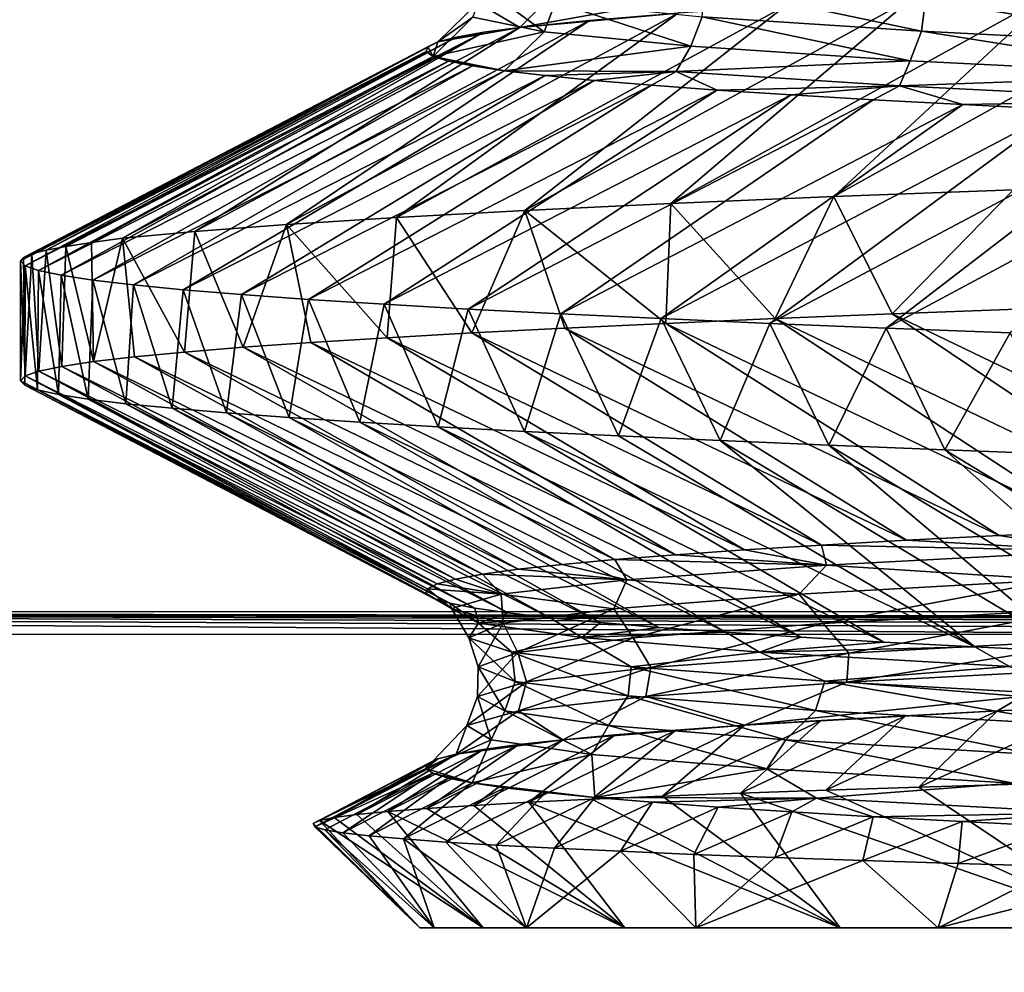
# Model space of a CAD drawing. Header units: metres. Extents: x -205 to 205, y -104 to 104.
# Tile 428 of 656: x -144.2 to -141.71, y 30.94 to 33.35. Entities that reach past the tile are written whole.
import ezdxf

# ---------------------------------------------------------------- set-up
doc = ezdxf.new("R2010")
doc.units = ezdxf.units.M
doc.layers.add('solid_01_2-CONSUMER_EHM_BOX_SW0001', color=7, linetype='CONTINUOUS')

msp = doc.modelspace()

# ---------------------------------------------------------------- linework, layer by layer
at = {"layer": 'solid_01_2-CONSUMER_EHM_BOX_SW0001'}
for points in [[(-200.010849, -74.958488), (-200.010773, 75.041512), (-0.010778, 75.04142)], [(-0.010849, -74.95858), (-200.010849, -74.958488), (-0.010778, 75.04142)], [(-112.002922, 40.641869, 63.099998), (-150.011154, -40.548634, 63.099998), (-150.011002, -39.448967, 63.099998)], [(-112.002922, 40.641869, 63.099998), (-112.003082, 39.542202, 63.099998), (-150.011154, -40.548634, 63.099998)], [(-112.002922, 40.641869, 63.099998), (-150.011002, -39.448967, 63.099998), (-149.999695, 39.547642, 63.099998)], [(-149.501312, 40.049267, 6), (-149.502487, 31.849266, 6), (-112.502487, 31.843967, 6)], [(-112.501312, 40.043968, 6), (-149.501312, 40.049267, 6), (-112.502487, 31.843967, 6)], [(-150.011154, -40.548634, 63.099998), (-112.003082, 39.542202, 63.099998), (-112.014389, -39.454407, 63.099998)], [(-173.512405, -37.4473, 108.5), (-88.501671, 37.540531, 108.5), (-173.501678, 37.5527, 108.5)], [(-173.512405, -37.4473, 108.5), (-88.512413, -37.459469, 108.5), (-88.501671, 37.540531, 108.5)], [(-142.876709, 33.315552, 22.316175), (-143.05722, 33.352146, 23.833477), (-143.028564, 33.426914, 23.832808)], [(-143.045135, 33.388714, 25.361389), (-142.938614, 33.326069, 26.895302), (-142.839706, 33.425182, 26.875443)], [(-142.876709, 33.315552, 22.316175), (-143.028564, 33.426914, 23.832808), (-142.847992, 33.390293, 22.318026)], [(-142.839706, 33.425182, 26.875443), (-142.938614, 33.326069, 26.895302), (-142.479996, 33.408703, 28.373112)], [(-142.556671, 32.880901, 30.882614), (-141.584091, 33.418274, 30.519156), (-141.948135, 33.399822, 29.829931)], [(-142.556671, 32.880901, 30.882614), (-142.143799, 32.898384, 31.578705), (-141.584091, 33.418274, 30.519156)], [(-141.922226, 33.316971, 19.417341), (-142.477127, 33.353645, 20.838364), (-142.469788, 33.432632, 20.825172)], [(-141.922226, 33.316971, 19.417341), (-142.469788, 33.432632, 20.825172), (-141.911728, 33.39587, 19.401829)], [(-142.143799, 32.898384, 31.578705), (-141.176147, 33.436729, 31.18503), (-141.584091, 33.418274, 30.519156)], [(-142.143799, 32.898384, 31.578705), (-141.689041, 32.915882, 32.248188), (-141.176147, 33.436729, 31.18503)], [(-142.538223, 33.362946, 28.39283), (-142.479996, 33.408703, 28.373112), (-142.938614, 33.326069, 26.895302)], [(-142.926117, 32.863373, 30.162498), (-141.948135, 33.399822, 29.829931), (-142.266571, 33.381386, 29.120468)], [(-142.926117, 32.863373, 30.162498), (-142.556671, 32.880901, 30.882614), (-141.948135, 33.399822, 29.829931)], [(-141.192413, 33.280273, 18.077822), (-141.922226, 33.316971, 19.417341), (-141.911728, 33.39587, 19.401829)], [(-141.192413, 33.280273, 18.077822), (-141.911728, 33.39587, 19.401829), (-141.178055, 33.359081, 18.060638)], [(-143.250748, 32.845791, 29.421061), (-142.266571, 33.381386, 29.120468), (-142.538223, 33.362946, 28.39283)], [(-143.250748, 32.845791, 29.421061), (-142.926117, 32.863373, 30.162498), (-142.266571, 33.381386, 29.120468)], [(-143.146027, 33.28994, 25.367327), (-142.938614, 33.326069, 26.895302), (-143.045135, 33.388714, 25.361389)], [(-143.146027, 33.28994, 25.367327), (-143.045135, 33.388714, 25.361389), (-143.05722, 33.352146, 23.833477)], [(-142.505707, 33.278931, 20.833975), (-142.876709, 33.315552, 22.316175), (-142.847992, 33.390293, 22.318026)], [(-142.505707, 33.278931, 20.833975), (-142.847992, 33.390293, 22.318026), (-142.477127, 33.353645, 20.838364)], [(-143.760818, 32.810555, 27.885473), (-142.762329, 33.344509, 27.650049), (-142.938614, 33.326069, 26.895302)], [(-143.760818, 32.810555, 27.885473), (-143.529327, 32.828186, 28.6611), (-142.762329, 33.344509, 27.650049)], [(-143.529327, 32.828186, 28.6611), (-142.538223, 33.362946, 28.39283), (-142.762329, 33.344509, 27.650049)], [(-143.529327, 32.828186, 28.6611), (-143.250748, 32.845791, 29.421061), (-142.538223, 33.362946, 28.39283)], [(-143.158112, 33.253403, 23.827833), (-143.05722, 33.352146, 23.833477), (-142.876709, 33.315552, 22.316175)], [(-143.158112, 33.253403, 23.827833), (-143.146027, 33.28994, 25.367327), (-143.05722, 33.352146, 23.833477)], [(-142.762329, 33.344509, 27.650049), (-142.538223, 33.362946, 28.39283), (-142.938614, 33.326069, 26.895302)], [(-141.950516, 33.242287, 19.410397), (-142.505707, 33.278931, 20.833975), (-142.477127, 33.353645, 20.838364)], [(-141.950516, 33.242287, 19.410397), (-142.477127, 33.353645, 20.838364), (-141.922226, 33.316971, 19.417341)], [(-143.944351, 32.7929, 27.097095), (-143.760818, 32.810555, 27.885473), (-142.938614, 33.326069, 26.895302)], [(-143.029388, 33.314316, 26.388773), (-143.944351, 32.7929, 27.097095), (-142.938614, 33.326069, 26.895302)], [(-143.146027, 33.28994, 25.367327), (-143.029388, 33.314316, 26.388773), (-142.938614, 33.326069, 26.895302)], [(-143.098557, 33.302128, 25.879145), (-144.137604, 32.762993, 25.805918), (-144.087387, 32.772655, 26.238361)], [(-143.098557, 33.302128, 25.879145), (-143.146027, 33.28994, 25.367327), (-144.137604, 32.762993, 25.805918)], [(-143.029388, 33.314316, 26.388773), (-144.087387, 32.772655, 26.238361), (-144.022949, 32.782623, 26.668909)], [(-143.029388, 33.314316, 26.388773), (-143.098557, 33.302128, 25.879145), (-144.087387, 32.772655, 26.238361)], [(-143.029388, 33.314316, 26.388773), (-144.022949, 32.782623, 26.668909), (-143.944351, 32.7929, 27.097095)], [(-142.977051, 33.216938, 22.303152), (-143.158112, 33.253403, 23.827833), (-142.876709, 33.315552, 22.316175)], [(-143.146027, 33.28994, 25.367327), (-143.098557, 33.302128, 25.879145), (-143.029388, 33.314316, 26.388773)], [(-142.977051, 33.216938, 22.303152), (-142.876709, 33.315552, 22.316175), (-142.505707, 33.278931, 20.833975)], [(-141.220184, 33.205612, 18.068312), (-141.950516, 33.242287, 19.410397), (-141.922226, 33.316971, 19.417341)], [(-141.220184, 33.205612, 18.068312), (-141.922226, 33.316971, 19.417341), (-141.192413, 33.280273, 18.077822)], [(-143.171722, 33.277756, 24.854225), (-144.202362, 32.735794, 24.501928), (-144.195114, 32.744564, 24.937229)], [(-143.171722, 33.277756, 24.854225), (-143.17572, 33.265579, 24.340755), (-144.202362, 32.735794, 24.501928)], [(-143.171722, 33.277756, 24.854225), (-144.195114, 32.744564, 24.937229), (-144.173523, 32.753632, 25.372051)], [(-143.146027, 33.28994, 25.367327), (-144.173523, 32.753632, 25.372051), (-144.137604, 32.762993, 25.805918)], [(-143.146027, 33.28994, 25.367327), (-143.171722, 33.277756, 24.854225), (-144.173523, 32.753632, 25.372051)], [(-143.158112, 33.253403, 23.827833), (-143.17572, 33.265579, 24.340755), (-143.171722, 33.277756, 24.854225)], [(-143.158112, 33.253403, 23.827833), (-143.171722, 33.277756, 24.854225), (-143.146027, 33.28994, 25.367327)], [(-142.542801, 33.215221, 20.785711), (-142.977051, 33.216938, 22.303152), (-142.505707, 33.278931, 20.833975)], [(-142.542801, 33.215221, 20.785711), (-142.505707, 33.278931, 20.833975), (-141.950516, 33.242287, 19.410397)], [(-143.17572, 33.265579, 24.340755), (-144.190933, 32.723694, 23.950882), (-144.202362, 32.735794, 24.501928)], [(-143.17572, 33.265579, 24.340755), (-143.158112, 33.253403, 23.827833), (-144.190933, 32.723694, 23.950882)], [(-143.158112, 33.253403, 23.827833), (-144.156525, 32.711575, 23.400801), (-144.190933, 32.723694, 23.950882)], [(-143.158112, 33.253403, 23.827833), (-143.119049, 33.241238, 23.316687), (-144.156525, 32.711575, 23.400801)], [(-142.977051, 33.216938, 22.303152), (-143.119049, 33.241238, 23.316687), (-143.158112, 33.253403, 23.827833)], [(-141.977539, 33.178368, 19.34997), (-142.542801, 33.215221, 20.785711), (-141.950516, 33.242287, 19.410397)], [(-141.977539, 33.178368, 19.34997), (-141.950516, 33.242287, 19.410397), (-141.220184, 33.205612, 18.068312)], [(-143.119049, 33.241238, 23.316687), (-144.099167, 32.699444, 22.852644), (-144.156525, 32.711575, 23.400801)], [(-143.119049, 33.241238, 23.316687), (-143.05867, 33.229088, 22.808287), (-144.099167, 32.699444, 22.852644)], [(-143.05867, 33.229088, 22.808287), (-144.018997, 32.687298, 22.307365), (-144.099167, 32.699444, 22.852644)], [(-143.05867, 33.229088, 22.808287), (-142.977051, 33.216938, 22.303152), (-144.018997, 32.687298, 22.307365)], [(-142.977051, 33.216938, 22.303152), (-143.05867, 33.229088, 22.808287), (-143.119049, 33.241238, 23.316687)], [(-142.977051, 33.216938, 22.303152), (-143.916122, 32.675133, 21.765915), (-144.018997, 32.687298, 22.307365)], [(-142.977051, 33.216938, 22.303152), (-142.874222, 33.204784, 21.801813), (-143.916122, 32.675133, 21.765915)], [(-142.874222, 33.204784, 21.801813), (-143.790741, 32.662952, 21.22924), (-143.916122, 32.675133, 21.765915)], [(-142.874222, 33.204784, 21.801813), (-142.750153, 33.192616, 21.3048), (-143.790741, 32.662952, 21.22924)], [(-142.750153, 33.192616, 21.3048), (-143.643066, 32.650719, 20.698286), (-143.790741, 32.662952, 21.22924)], [(-142.750153, 33.192616, 21.3048), (-142.604965, 33.18042, 20.81262), (-143.643066, 32.650719, 20.698286)], [(-142.542801, 33.215221, 20.785711), (-142.874222, 33.204784, 21.801813), (-142.977051, 33.216938, 22.303152)], [(-142.542801, 33.215221, 20.785711), (-142.750153, 33.192616, 21.3048), (-142.874222, 33.204784, 21.801813)], [(-142.542801, 33.215221, 20.785711), (-142.604965, 33.18042, 20.81262), (-142.750153, 33.192616, 21.3048)], [(-142.542801, 33.215221, 20.785711), (-142.438766, 33.168198, 20.325857), (-142.604965, 33.18042, 20.81262)], [(-141.977539, 33.178368, 19.34997), (-142.438766, 33.168198, 20.325857), (-142.542801, 33.215221, 20.785711)], [(-141.234695, 33.141487, 17.997639), (-141.977539, 33.178368, 19.34997), (-141.220184, 33.205612, 18.068312)], [(-142.604965, 33.18042, 20.81262), (-143.473373, 32.638447, 20.173973), (-143.643066, 32.650719, 20.698286)], [(-142.604965, 33.18042, 20.81262), (-142.438766, 33.168198, 20.325857), (-143.473373, 32.638447, 20.173973)], [(-142.438766, 33.168198, 20.325857), (-143.281937, 32.626175, 19.657202), (-143.473373, 32.638447, 20.173973)], [(-142.438766, 33.168198, 20.325857), (-142.251877, 33.155949, 19.845638), (-143.281937, 32.626175, 19.657202)], [(-141.977539, 33.178368, 19.34997), (-142.251877, 33.155949, 19.845638), (-142.438766, 33.168198, 20.325857)], [(-141.977539, 33.178368, 19.34997), (-142.044693, 33.143684, 19.373283), (-142.251877, 33.155949, 19.845638)], [(-141.977539, 33.178368, 19.34997), (-141.817719, 33.131416, 18.910093), (-142.044693, 33.143684, 19.373283)], [(-141.234695, 33.141487, 17.997639), (-141.817719, 33.131416, 18.910093), (-141.977539, 33.178368, 19.34997)], [(-142.251877, 33.155949, 19.845638), (-143.069092, 32.613937, 19.148861), (-143.281937, 32.626175, 19.657202)], [(-142.251877, 33.155949, 19.845638), (-142.044693, 33.143684, 19.373283), (-143.069092, 32.613937, 19.148861)], [(-142.044693, 33.143684, 19.373283), (-142.835205, 32.601772, 18.649826), (-143.069092, 32.613937, 19.148861)], [(-142.044693, 33.143684, 19.373283), (-141.817719, 33.131416, 18.910093), (-142.835205, 32.601772, 18.649826)], [(-141.817719, 33.131416, 18.910093), (-142.580673, 32.589722, 18.160959), (-142.835205, 32.601772, 18.649826)], [(-141.817719, 33.131416, 18.910093), (-141.571548, 33.119156, 18.457333), (-142.580673, 32.589722, 18.160959)], [(-141.571548, 33.119156, 18.457333), (-142.305939, 32.577808, 17.683109), (-142.580673, 32.589722, 18.160959)], [(-141.571548, 33.119156, 18.457333), (-141.306793, 33.106915, 18.016216), (-142.305939, 32.577808, 17.683109)], [(-141.234695, 33.141487, 17.997639), (-141.571548, 33.119156, 18.457333), (-141.817719, 33.131416, 18.910093)], [(-141.306793, 33.106915, 18.016216), (-142.011475, 32.565968, 17.217127), (-142.305939, 32.577808, 17.683109)], [(-141.306793, 33.106915, 18.016216), (-141.024216, 33.0947, 17.587643), (-142.011475, 32.565968, 17.217127)], [(-141.024216, 33.0947, 17.587643), (-141.697815, 32.554134, 16.763842), (-142.011475, 32.565968, 17.217127)], [(-142.292236, 32.589638, 31.339539), (-142.143799, 32.898384, 31.578705), (-142.556671, 32.880901, 30.882614)], [(-141.99588, 32.601711, 31.806374), (-142.143799, 32.898384, 31.578705), (-142.292236, 32.589638, 31.339539)], [(-141.99588, 32.601711, 31.806374), (-141.689041, 32.915882, 32.248188), (-142.143799, 32.898384, 31.578705)], [(-141.680237, 32.613785, 32.260391), (-141.689041, 32.915882, 32.248188), (-141.99588, 32.601711, 31.806374)], [(-142.568771, 32.577568, 30.860725), (-142.556671, 32.880901, 30.882614), (-142.926117, 32.863373, 30.162498)], [(-142.292236, 32.589638, 31.339539), (-142.556671, 32.880901, 30.882614), (-142.568771, 32.577568, 30.860725)], [(-143.27475, 32.541374, 29.360992), (-143.250748, 32.845791, 29.421061), (-143.529327, 32.828186, 28.6611)], [(-143.060455, 32.553436, 29.87059), (-143.250748, 32.845791, 29.421061), (-143.27475, 32.541374, 29.360992)], [(-143.060455, 32.553436, 29.87059), (-142.926117, 32.863373, 30.162498), (-143.250748, 32.845791, 29.421061)], [(-142.824997, 32.565498, 30.37079), (-142.926117, 32.863373, 30.162498), (-143.060455, 32.553436, 29.87059)], [(-142.568771, 32.577568, 30.860725), (-142.926117, 32.863373, 30.162498), (-142.824997, 32.565498, 30.37079)], [(-143.638443, 32.51725, 28.317135), (-143.529327, 32.828186, 28.6611), (-143.760818, 32.810555, 27.885473)], [(-143.467529, 32.529316, 28.842875), (-143.529327, 32.828186, 28.6611), (-143.638443, 32.51725, 28.317135)], [(-143.27475, 32.541374, 29.360992), (-143.529327, 32.828186, 28.6611), (-143.467529, 32.529316, 28.842875)], [(-143.787186, 32.505177, 27.784679), (-143.760818, 32.810555, 27.885473), (-143.944351, 32.7929, 27.097095)], [(-143.638443, 32.51725, 28.317135), (-143.760818, 32.810555, 27.885473), (-143.787186, 32.505177, 27.784679)], [(-144.087387, 32.772655, 26.238361), (-144.137604, 32.762993, 25.805918), (-144.098068, 32.468925, 26.156414)], [(-144.087387, 32.772655, 26.238361), (-144.098068, 32.468925, 26.156414), (-144.017212, 32.481014, 26.703363)], [(-144.022949, 32.782623, 26.668909), (-144.087387, 32.772655, 26.238361), (-144.017212, 32.481014, 26.703363)], [(-144.022949, 32.782623, 26.668909), (-144.017212, 32.481014, 26.703363), (-143.944351, 32.7929, 27.097095)], [(-143.913528, 32.493099, 27.246437), (-143.944351, 32.7929, 27.097095), (-144.017212, 32.481014, 26.703363)], [(-143.787186, 32.505177, 27.784679), (-143.944351, 32.7929, 27.097095), (-143.913528, 32.493099, 27.246437)], [(-144.195114, 32.744564, 24.937229), (-144.202362, 32.735794, 24.501928), (-144.19075, 32.444736, 25.054729)], [(-144.173523, 32.753632, 25.372051), (-144.195114, 32.744564, 24.937229), (-144.19075, 32.444736, 25.054729)], [(-144.173523, 32.753632, 25.372051), (-144.19075, 32.444736, 25.054729), (-144.155945, 32.456833, 25.606548)], [(-144.137604, 32.762993, 25.805918), (-144.173523, 32.753632, 25.372051), (-144.155945, 32.456833, 25.606548)], [(-144.137604, 32.762993, 25.805918), (-144.155945, 32.456833, 25.606548), (-144.098068, 32.468925, 26.156414)], [(-144.202362, 32.735794, 24.501928), (-144.202408, 32.432632, 24.501928), (-144.19075, 32.444736, 25.054729)], [(-144.202362, 32.735794, 24.501928), (-144.190933, 32.723694, 23.950882), (-144.202408, 32.432632, 24.501928)], [(-144.190933, 32.723694, 23.950882), (-144.191757, 32.42104, 23.96991), (-144.202408, 32.432632, 24.501928)], [(-144.190933, 32.723694, 23.950882), (-144.159683, 32.409431, 23.438755), (-144.191757, 32.42104, 23.96991)], [(-144.190933, 32.723694, 23.950882), (-144.156525, 32.711575, 23.400801), (-144.159683, 32.409431, 23.438755)], [(-144.156525, 32.711575, 23.400801), (-144.106216, 32.397812, 22.909325), (-144.159683, 32.409431, 23.438755)], [(-144.156525, 32.711575, 23.400801), (-144.099167, 32.699444, 22.852644), (-144.106216, 32.397812, 22.909325)], [(-144.099167, 32.699444, 22.852644), (-144.031464, 32.386181, 22.382479), (-144.106216, 32.397812, 22.909325)], [(-144.099167, 32.699444, 22.852644), (-144.018997, 32.687298, 22.307365), (-144.031464, 32.386181, 22.382479)], [(-144.018997, 32.687298, 22.307365), (-143.935532, 32.374535, 21.859074), (-144.031464, 32.386181, 22.382479)], [(-144.018997, 32.687298, 22.307365), (-143.916122, 32.675133, 21.765915), (-143.935532, 32.374535, 21.859074)], [(-143.916122, 32.675133, 21.765915), (-143.818588, 32.362881, 21.339962), (-143.935532, 32.374535, 21.859074)], [(-143.916122, 32.675133, 21.765915), (-143.790741, 32.662952, 21.22924), (-143.818588, 32.362881, 21.339962)], [(-143.790741, 32.662952, 21.22924), (-143.680817, 32.3512, 20.825985), (-143.818588, 32.362881, 21.339962)], [(-143.790741, 32.662952, 21.22924), (-143.643066, 32.650719, 20.698286), (-143.680817, 32.3512, 20.825985)], [(-143.643066, 32.650719, 20.698286), (-143.52243, 32.339512, 20.317978), (-143.680817, 32.3512, 20.825985)], [(-143.643066, 32.650719, 20.698286), (-143.473373, 32.638447, 20.173973), (-143.52243, 32.339512, 20.317978)], [(-143.473373, 32.638447, 20.173973), (-143.343704, 32.327812, 19.816769), (-143.52243, 32.339512, 20.317978)], [(-143.473373, 32.638447, 20.173973), (-143.281937, 32.626175, 19.657202), (-143.343704, 32.327812, 19.816769)], [(-143.281937, 32.626175, 19.657202), (-143.144928, 32.316113, 19.323168), (-143.343704, 32.327812, 19.816769)], [(-143.281937, 32.626175, 19.657202), (-143.069092, 32.613937, 19.148861), (-143.144928, 32.316113, 19.323168)], [(-143.069092, 32.613937, 19.148861), (-142.926422, 32.304424, 18.83798), (-143.144928, 32.316113, 19.323168)], [(-143.069092, 32.613937, 19.148861), (-142.835205, 32.601772, 18.649826), (-142.926422, 32.304424, 18.83798)], [(-142.835205, 32.601772, 18.649826), (-142.688538, 32.292744, 18.361994), (-142.926422, 32.304424, 18.83798)], [(-142.835205, 32.601772, 18.649826), (-142.580673, 32.589722, 18.160959), (-142.688538, 32.292744, 18.361994)], [(-141.198059, 32.065395, 31.153618), (-141.99588, 32.601711, 31.806374), (-142.292236, 32.589638, 31.339539)], [(-140.906677, 32.077602, 31.579895), (-141.680237, 32.613785, 32.260391), (-141.99588, 32.601711, 31.806374)], [(-141.198059, 32.065395, 31.153618), (-140.906677, 32.077602, 31.579895), (-141.99588, 32.601711, 31.806374)], [(-141.725204, 32.04097, 30.265953), (-142.568771, 32.577568, 30.860725), (-142.824997, 32.565498, 30.37079)], [(-142.580673, 32.589722, 18.160959), (-142.431656, 32.281067, 17.895983), (-142.688538, 32.292744, 18.361994)], [(-142.580673, 32.589722, 18.160959), (-142.305939, 32.577808, 17.683109), (-142.431656, 32.281067, 17.895983)], [(-141.4711, 32.053185, 30.715395), (-142.292236, 32.589638, 31.339539), (-142.568771, 32.577568, 30.860725)], [(-141.725204, 32.04097, 30.265953), (-141.4711, 32.053185, 30.715395), (-142.568771, 32.577568, 30.860725)], [(-142.305939, 32.577808, 17.683109), (-142.156189, 32.269394, 17.440702), (-142.431656, 32.281067, 17.895983)], [(-142.305939, 32.577808, 17.683109), (-142.011475, 32.565968, 17.217127), (-142.156189, 32.269394, 17.440702)], [(-141.4711, 32.053185, 30.715395), (-141.198059, 32.065395, 31.153618), (-142.292236, 32.589638, 31.339539)], [(-142.174957, 32.016529, 29.336636), (-143.060455, 32.553436, 29.87059), (-143.27475, 32.541374, 29.360992)], [(-141.95993, 32.028751, 29.80608), (-142.824997, 32.565498, 30.37079), (-143.060455, 32.553436, 29.87059)], [(-142.174957, 32.016529, 29.336636), (-141.95993, 32.028751, 29.80608), (-143.060455, 32.553436, 29.87059)], [(-141.95993, 32.028751, 29.80608), (-141.725204, 32.04097, 30.265953), (-142.824997, 32.565498, 30.37079)], [(-142.011475, 32.565968, 17.217127), (-141.86261, 32.257721, 16.996893), (-142.156189, 32.269394, 17.440702)], [(-142.011475, 32.565968, 17.217127), (-141.697815, 32.554134, 16.763842), (-141.86261, 32.257721, 16.996893)], [(-141.697815, 32.554134, 16.763842), (-141.551392, 32.246044, 16.565279), (-141.86261, 32.257721, 16.996893)], [(-142.544586, 31.992077, 28.372477), (-143.467529, 32.529316, 28.842875), (-143.638443, 32.51725, 28.317135)], [(-142.369949, 32.004307, 28.858477), (-143.27475, 32.541374, 29.360992), (-143.467529, 32.529316, 28.842875)], [(-142.544586, 31.992077, 28.372477), (-142.369949, 32.004307, 28.858477), (-143.467529, 32.529316, 28.842875)], [(-142.369949, 32.004307, 28.858477), (-142.174957, 32.016529, 29.336636), (-143.27475, 32.541374, 29.360992)], [(-142.831436, 31.967607, 27.380474), (-143.787186, 32.505177, 27.784679), (-143.913528, 32.493099, 27.246437)], [(-142.698517, 31.979845, 27.879519), (-143.638443, 32.51725, 28.317135), (-143.787186, 32.505177, 27.784679)], [(-142.831436, 31.967607, 27.380474), (-142.698517, 31.979845, 27.879519), (-143.787186, 32.505177, 27.784679)], [(-142.698517, 31.979845, 27.879519), (-142.544586, 31.992077, 28.372477), (-143.638443, 32.51725, 28.317135)], [(-143.032913, 31.943127, 26.367655), (-144.017212, 32.481014, 26.703363), (-144.098068, 32.468925, 26.156414)], [(-142.942978, 31.955368, 26.876223), (-143.913528, 32.493099, 27.246437), (-144.017212, 32.481014, 26.703363)], [(-143.032913, 31.943127, 26.367655), (-142.942978, 31.955368, 26.876223), (-144.017212, 32.481014, 26.703363)], [(-142.942978, 31.955368, 26.876223), (-142.831436, 31.967607, 27.380474), (-143.913528, 32.493099, 27.246437)], [(-143.14772, 31.918633, 25.341291), (-144.155945, 32.456833, 25.606548), (-144.19075, 32.444736, 25.054729)], [(-143.101181, 31.930882, 25.855701), (-144.098068, 32.468925, 26.156414), (-144.155945, 32.456833, 25.606548)], [(-143.14772, 31.918633, 25.341291), (-143.101181, 31.930882, 25.855701), (-144.155945, 32.456833, 25.606548)], [(-143.101181, 31.930882, 25.855701), (-143.032913, 31.943127, 26.367655), (-144.098068, 32.468925, 26.156414)], [(-143.17247, 31.906382, 24.825356), (-144.19075, 32.444736, 25.054729), (-144.202408, 32.432632, 24.501928)], [(-143.1754, 31.894127, 24.308826), (-143.17247, 31.906382, 24.825356), (-144.202408, 32.432632, 24.501928)], [(-144.191757, 32.42104, 23.96991), (-143.1754, 31.894127, 24.308826), (-144.202408, 32.432632, 24.501928)], [(-144.191757, 32.42104, 23.96991), (-143.156464, 31.881868, 23.792639), (-143.1754, 31.894127, 24.308826)], [(-144.191757, 32.42104, 23.96991), (-144.159683, 32.409431, 23.438755), (-143.156464, 31.881868, 23.792639)], [(-143.17247, 31.906382, 24.825356), (-143.14772, 31.918633, 25.341291), (-144.19075, 32.444736, 25.054729)], [(-144.159683, 32.409431, 23.438755), (-143.115585, 31.86961, 23.277731), (-143.156464, 31.881868, 23.792639)], [(-144.159683, 32.409431, 23.438755), (-144.106216, 32.397812, 22.909325), (-143.115585, 31.86961, 23.277731)], [(-144.106216, 32.397812, 22.909325), (-143.05278, 31.857349, 22.765028), (-143.115585, 31.86961, 23.277731)], [(-144.106216, 32.397812, 22.909325), (-144.031464, 32.386181, 22.382479), (-143.05278, 31.857349, 22.765028)], [(-144.031464, 32.386181, 22.382479), (-142.968216, 31.845087, 22.25544), (-143.05278, 31.857349, 22.765028)], [(-144.031464, 32.386181, 22.382479), (-143.935532, 32.374535, 21.859074), (-142.968216, 31.845087, 22.25544)], [(-143.935532, 32.374535, 21.859074), (-142.862152, 31.832823, 21.749866), (-142.968216, 31.845087, 22.25544)], [(-143.935532, 32.374535, 21.859074), (-143.818588, 32.362881, 21.339962), (-142.862152, 31.832823, 21.749866)], [(-143.818588, 32.362881, 21.339962), (-142.734802, 31.820557, 21.249214), (-142.862152, 31.832823, 21.749866)], [(-143.818588, 32.362881, 21.339962), (-143.680817, 32.3512, 20.825985), (-142.734802, 31.820557, 21.249214)], [(-143.680817, 32.3512, 20.825985), (-142.586411, 31.808289, 20.754387), (-142.734802, 31.820557, 21.249214)], [(-143.680817, 32.3512, 20.825985), (-143.52243, 32.339512, 20.317978), (-142.586411, 31.808289, 20.754387)], [(-143.52243, 32.339512, 20.317978), (-142.417206, 31.796017, 20.266289), (-142.586411, 31.808289, 20.754387)], [(-143.52243, 32.339512, 20.317978), (-143.343704, 32.327812, 19.816769), (-142.417206, 31.796017, 20.266289)], [(-143.343704, 32.327812, 19.816769), (-142.227417, 31.783743, 19.785824), (-142.417206, 31.796017, 20.266289)], [(-143.343704, 32.327812, 19.816769), (-143.144928, 32.316113, 19.323168), (-142.227417, 31.783743, 19.785824)], [(-143.144928, 32.316113, 19.323168), (-142.017319, 31.771465, 19.313894), (-142.227417, 31.783743, 19.785824)], [(-143.144928, 32.316113, 19.323168), (-142.926422, 32.304424, 18.83798), (-142.017319, 31.771465, 19.313894)], [(-142.926422, 32.304424, 18.83798), (-141.787308, 31.759188, 18.851324), (-142.017319, 31.771465, 19.313894)], [(-142.926422, 32.304424, 18.83798), (-142.688538, 32.292744, 18.361994), (-141.787308, 31.759188, 18.851324)], [(-142.688538, 32.292744, 18.361994), (-142.431656, 32.281067, 17.895983), (-141.787308, 31.759188, 18.851324)], [(-142.431656, 32.281067, 17.895983), (-141.537872, 31.746906, 18.398905), (-141.787308, 31.759188, 18.851324)], [(-142.431656, 32.281067, 17.895983), (-142.156189, 32.269394, 17.440702), (-141.537872, 31.746906, 18.398905)], [(-142.156189, 32.269394, 17.440702), (-141.269516, 31.734621, 17.95742), (-141.537872, 31.746906, 18.398905)], [(-142.156189, 32.269394, 17.440702), (-141.86261, 32.257721, 16.996893), (-141.269516, 31.734621, 17.95742)], [(-141.86261, 32.257721, 16.996893), (-140.982742, 31.722332, 17.527662), (-141.269516, 31.734621, 17.95742)], [(-141.86261, 32.257721, 16.996893), (-141.551392, 32.246044, 16.565279), (-140.982742, 31.722332, 17.527662)], [(-141.478348, 32.002098, 30.57756), (-141.4711, 32.053185, 30.715395), (-141.725204, 32.04097, 30.265953)], [(-141.478348, 32.002098, 30.57756), (-141.95993, 32.028751, 29.80608), (-142.174957, 32.016529, 29.336636)], [(-141.478348, 32.002098, 30.57756), (-141.725204, 32.04097, 30.265953), (-141.95993, 32.028751, 29.80608)], [(-142.16217, 31.965609, 29.204838), (-142.369949, 32.004307, 28.858477), (-142.544586, 31.992077, 28.372477)], [(-142.16217, 31.965609, 29.204838), (-142.174957, 32.016529, 29.336636), (-142.369949, 32.004307, 28.858477)], [(-142.16217, 31.965609, 29.204838), (-141.478348, 32.002098, 30.57756), (-142.174957, 32.016529, 29.336636)], [(-141.581177, 31.929062, 30.302151), (-141.478348, 32.002098, 30.57756), (-142.16217, 31.965609, 29.204838)], [(-142.667496, 31.92909, 27.756855), (-142.698517, 31.979845, 27.879519), (-142.831436, 31.967607, 27.380474)], [(-142.16217, 31.965609, 29.204838), (-142.544586, 31.992077, 28.372477), (-142.698517, 31.979845, 27.879519)], [(-142.667496, 31.92909, 27.756855), (-142.16217, 31.965609, 29.204838), (-142.698517, 31.979845, 27.879519)], [(-142.667496, 31.92909, 27.756855), (-142.942978, 31.955368, 26.876223), (-143.032913, 31.943127, 26.367655)], [(-142.667496, 31.92909, 27.756855), (-142.831436, 31.967607, 27.380474), (-142.942978, 31.955368, 26.876223)], [(-142.231689, 31.89242, 28.912907), (-142.16217, 31.965609, 29.204838), (-142.667496, 31.92909, 27.756855)], [(-142.231689, 31.89242, 28.912907), (-141.581177, 31.929062, 30.302151), (-142.16217, 31.965609, 29.204838)], [(-142.985413, 31.892548, 26.256601), (-143.101181, 31.930882, 25.855701), (-143.14772, 31.918633, 25.341291)], [(-142.985413, 31.892548, 26.256601), (-143.032913, 31.943127, 26.367655), (-143.101181, 31.930882, 25.855701)], [(-142.985413, 31.892548, 26.256601), (-142.667496, 31.92909, 27.756855), (-143.032913, 31.943127, 26.367655)], [(-142.701111, 31.855751, 27.452528), (-142.667496, 31.92909, 27.756855), (-142.985413, 31.892548, 26.256601)], [(-142.701111, 31.855751, 27.452528), (-142.231689, 31.89242, 28.912907), (-142.667496, 31.92909, 27.756855)], [(-142.170639, 31.818523, 29.003178), (-141.581177, 31.929062, 30.302151), (-142.231689, 31.89242, 28.912907)], [(-142.170639, 31.818523, 29.003178), (-141.510269, 31.85511, 30.382017), (-141.581177, 31.929062, 30.302151)], [(-143.111343, 31.855978, 24.728127), (-143.17247, 31.906382, 24.825356), (-143.1754, 31.894127, 24.308826)], [(-142.985413, 31.892548, 26.256601), (-143.14772, 31.918633, 25.341291), (-143.17247, 31.906382, 24.825356)], [(-143.111343, 31.855978, 24.728127), (-142.985413, 31.892548, 26.256601), (-143.17247, 31.906382, 24.825356)], [(-143.111343, 31.855978, 24.728127), (-143.1754, 31.894127, 24.308826), (-143.156464, 31.881868, 23.792639)], [(-143.111343, 31.855978, 24.728127), (-143.156464, 31.881868, 23.792639), (-143.115585, 31.86961, 23.277731)], [(-142.980942, 31.819054, 25.944317), (-142.985413, 31.892548, 26.256601), (-143.111343, 31.855978, 24.728127)], [(-142.980942, 31.819054, 25.944317), (-142.701111, 31.855751, 27.452528), (-142.985413, 31.892548, 26.256601)], [(-142.651443, 31.781908, 27.551952), (-142.231689, 31.89242, 28.912907), (-142.701111, 31.855751, 27.452528)], [(-142.651443, 31.781908, 27.551952), (-142.170639, 31.818523, 29.003178), (-142.231689, 31.89242, 28.912907)], [(-140.934265, 31.790442, 12.6), (-149.502487, 31.849266, 6), (-149.560089, 31.791676, 12.6)], [(-129.209595, 31.819271, 9.104041), (-112.502487, 31.843967, 6), (-149.502487, 31.849266, 6)], [(-139.491089, 31.799562, 11.531049), (-149.502487, 31.849266, 6), (-140.934265, 31.790442, 12.6)], [(-137.934647, 31.807146, 10.63655), (-149.502487, 31.849266, 6), (-139.491089, 31.799562, 11.531049)], [(-136.284515, 31.813095, 9.927757), (-149.502487, 31.849266, 6), (-137.934647, 31.807146, 10.63655)], [(-134.563477, 31.817327, 9.414596), (-149.502487, 31.849266, 6), (-136.284515, 31.813095, 9.927757)], [(-132.79538, 31.819784, 9.104041), (-149.502487, 31.849266, 6), (-134.563477, 31.817327, 9.414596)], [(-131.002487, 31.820436, 9), (-149.502487, 31.849266, 6), (-132.79538, 31.819784, 9.104041)], [(-129.209595, 31.819271, 9.104041), (-149.502487, 31.849266, 6), (-131.002487, 31.820436, 9)], [(-143.043243, 31.819378, 23.196075), (-143.115585, 31.86961, 23.277731), (-143.05278, 31.857349, 22.765028)], [(-143.043243, 31.819378, 23.196075), (-143.111343, 31.855978, 24.728127), (-143.115585, 31.86961, 23.277731)], [(-143.06752, 31.78233, 24.412752), (-143.111343, 31.855978, 24.728127), (-143.043243, 31.819378, 23.196075)], [(-143.06752, 31.78233, 24.412752), (-142.980942, 31.819054, 25.944317), (-143.111343, 31.855978, 24.728127)], [(-143.043243, 31.819378, 23.196075), (-143.05278, 31.857349, 22.765028), (-142.968216, 31.845087, 22.25544)], [(-142.944031, 31.745268, 26.051447), (-142.701111, 31.855751, 27.452528), (-142.980942, 31.819054, 25.944317)], [(-142.944031, 31.745268, 26.051447), (-142.651443, 31.781908, 27.551952), (-142.701111, 31.855751, 27.452528)], [(-142.105774, 31.743427, 29.168463), (-141.510269, 31.85511, 30.382017), (-142.170639, 31.818523, 29.003178)], [(-142.105774, 31.743427, 29.168463), (-141.42688, 31.779924, 30.534554), (-141.510269, 31.85511, 30.382017)], [(-143.043243, 31.819378, 23.196075), (-142.968216, 31.845087, 22.25544), (-142.862152, 31.832823, 21.749866)], [(-142.781693, 31.782753, 21.684912), (-143.043243, 31.819378, 23.196075), (-142.862152, 31.832823, 21.749866)], [(-142.781693, 31.782753, 21.684912), (-142.862152, 31.832823, 21.749866), (-142.734802, 31.820557, 21.249214)], [(-142.958954, 31.745579, 22.882679), (-143.06752, 31.78233, 24.412752), (-143.043243, 31.819378, 23.196075)], [(-143.044464, 31.708597, 24.525915), (-142.980942, 31.819054, 25.944317), (-143.06752, 31.78233, 24.412752)], [(-143.044464, 31.708597, 24.525915), (-142.944031, 31.745268, 26.051447), (-142.980942, 31.819054, 25.944317)], [(-142.958954, 31.745579, 22.882679), (-143.043243, 31.819378, 23.196075), (-142.781693, 31.782753, 21.684912)], [(-142.781693, 31.782753, 21.684912), (-142.734802, 31.820557, 21.249214), (-142.586411, 31.808289, 20.754387)], [(-142.781693, 31.782753, 21.684912), (-142.586411, 31.808289, 20.754387), (-142.417206, 31.796017, 20.266289)], [(-142.607025, 31.706905, 27.727669), (-142.170639, 31.818523, 29.003178), (-142.651443, 31.781908, 27.551952)], [(-142.607025, 31.706905, 27.727669), (-142.105774, 31.743427, 29.168463), (-142.170639, 31.818523, 29.003178)], [(-151.245132, 30.107111, 12.6), (-140.934509, 30.105637, 12.6), (-149.560089, 31.791676, 12.6)], [(-140.934509, 30.105637, 12.6), (-140.934265, 31.790442, 12.6), (-149.560089, 31.791676, 12.6)], [(-142.95076, 31.671902, 23.000046), (-143.06752, 31.78233, 24.412752), (-142.958954, 31.745579, 22.882679)], [(-142.95076, 31.671902, 23.000046), (-143.044464, 31.708597, 24.525915), (-143.06752, 31.78233, 24.412752)], [(-142.656982, 31.708797, 21.378683), (-142.958954, 31.745579, 22.882679), (-142.781693, 31.782753, 21.684912)], [(-142.921768, 31.670355, 26.235054), (-142.651443, 31.781908, 27.551952), (-142.944031, 31.745268, 26.051447)], [(-142.921768, 31.670355, 26.235054), (-142.607025, 31.706905, 27.727669), (-142.651443, 31.781908, 27.551952)], [(-142.331757, 31.746099, 20.21879), (-142.781693, 31.782753, 21.684912), (-142.417206, 31.796017, 20.266289)], [(-142.656982, 31.708797, 21.378683), (-142.781693, 31.782753, 21.684912), (-142.331757, 31.746099, 20.21879)], [(-142.331757, 31.746099, 20.21879), (-142.417206, 31.796017, 20.266289), (-142.227417, 31.783743, 19.785824)], [(-142.331757, 31.746099, 20.21879), (-142.227417, 31.783743, 19.785824), (-142.017319, 31.771465, 19.313894)], [(-142.111038, 31.669897, 29.229353), (-141.42688, 31.779924, 30.534554), (-142.105774, 31.743427, 29.168463)], [(-142.111038, 31.669897, 29.229353), (-141.424988, 31.706366, 30.594648), (-141.42688, 31.779924, 30.534554)], [(-142.331757, 31.746099, 20.21879), (-142.017319, 31.771465, 19.313894), (-141.787308, 31.759188, 18.851324)], [(-141.699707, 31.709419, 18.821518), (-142.331757, 31.746099, 20.21879), (-141.787308, 31.759188, 18.851324)], [(-141.699707, 31.709419, 18.821518), (-141.787308, 31.759188, 18.851324), (-141.537872, 31.746906, 18.398905)], [(-143.045502, 31.63378, 24.71456), (-142.944031, 31.745268, 26.051447), (-143.044464, 31.708597, 24.525915)], [(-143.045502, 31.63378, 24.71456), (-142.921768, 31.670355, 26.235054), (-142.944031, 31.745268, 26.051447)], [(-142.664261, 31.635178, 21.498302), (-142.958954, 31.745579, 22.882679), (-142.656982, 31.708797, 21.378683)], [(-142.664261, 31.635178, 21.498302), (-142.95076, 31.671902, 23.000046), (-142.958954, 31.745579, 22.882679)], [(-142.166992, 31.671991, 19.925104), (-142.656982, 31.708797, 21.378683), (-142.331757, 31.746099, 20.21879)], [(-142.619629, 31.633402, 27.788486), (-142.105774, 31.743427, 29.168463), (-142.607025, 31.706905, 27.727669)], [(-142.619629, 31.633402, 27.788486), (-142.111038, 31.669897, 29.229353), (-142.105774, 31.743427, 29.168463)], [(-142.166992, 31.671991, 19.925104), (-142.331757, 31.746099, 20.21879), (-141.699707, 31.709419, 18.821518)], [(-142.976181, 31.597174, 23.190702), (-143.045502, 31.63378, 24.71456), (-143.044464, 31.708597, 24.525915)], [(-142.976181, 31.597174, 23.190702), (-143.044464, 31.708597, 24.525915), (-142.95076, 31.671902, 23.000046)], [(-142.941818, 31.596882, 26.294912), (-142.607025, 31.706905, 27.727669), (-142.921768, 31.670355, 26.235054)], [(-142.941818, 31.596882, 26.294912), (-142.619629, 31.633402, 27.788486), (-142.607025, 31.706905, 27.727669)], [(-142.190216, 31.598425, 20.044878), (-142.664261, 31.635178, 21.498302), (-142.656982, 31.708797, 21.378683)], [(-142.190216, 31.598425, 20.044878), (-142.656982, 31.708797, 21.378683), (-142.166992, 31.671991, 19.925104)], [(-141.496048, 31.635159, 18.545643), (-142.166992, 31.671991, 19.925104), (-141.699707, 31.709419, 18.821518)], [(-141.668121, 31.633795, 30.264267), (-141.424988, 31.706366, 30.594648), (-142.111038, 31.669897, 29.229353)], [(-143.072891, 31.560331, 24.772532), (-142.921768, 31.670355, 26.235054), (-143.045502, 31.63378, 24.71456)], [(-143.072891, 31.560331, 24.772532), (-142.941818, 31.596882, 26.294912), (-142.921768, 31.670355, 26.235054)], [(-142.714447, 31.560541, 21.687824), (-142.976181, 31.597174, 23.190702), (-142.95076, 31.671902, 23.000046)], [(-142.714447, 31.560541, 21.687824), (-142.95076, 31.671902, 23.000046), (-142.664261, 31.635178, 21.498302)], [(-142.369827, 31.560688, 28.858978), (-142.111038, 31.669897, 29.229353), (-142.619629, 31.633402, 27.788486)], [(-142.369827, 31.560688, 28.858978), (-141.668121, 31.633795, 30.264267), (-142.111038, 31.669897, 29.229353)], [(-141.535385, 31.561647, 18.663446), (-142.190216, 31.598425, 20.044878), (-142.166992, 31.671991, 19.925104)], [(-141.535385, 31.561647, 18.663446), (-142.166992, 31.671991, 19.925104), (-141.496048, 31.635159, 18.545643)], [(-143.010818, 31.523756, 23.245863), (-143.072891, 31.560331, 24.772532), (-143.045502, 31.63378, 24.71456)], [(-143.010818, 31.523756, 23.245863), (-143.045502, 31.63378, 24.71456), (-142.976181, 31.597174, 23.190702)], [(-142.83017, 31.524132, 27.386147), (-142.619629, 31.633402, 27.788486), (-142.941818, 31.596882, 26.294912)], [(-142.83017, 31.524132, 27.386147), (-142.369827, 31.560688, 28.858978), (-142.619629, 31.633402, 27.788486)], [(-142.26532, 31.523882, 20.229958), (-142.714447, 31.560541, 21.687824), (-142.664261, 31.635178, 21.498302)], [(-142.26532, 31.523882, 20.229958), (-142.664261, 31.635178, 21.498302), (-142.190216, 31.598425, 20.044878)], [(-142.369827, 31.560688, 28.858978), (-141.729874, 31.59709, 30.257153), (-141.668121, 31.633795, 30.264267)], [(-141.668121, 31.633795, 30.264267), (-141.729874, 31.59709, 30.257153), (-141.478546, 31.609192, 30.702879)], [(-141.635101, 31.487198, 18.840782), (-142.26532, 31.523882, 20.229958), (-142.190216, 31.598425, 20.044878)], [(-141.635101, 31.487198, 18.840782), (-142.190216, 31.598425, 20.044878), (-141.535385, 31.561647, 18.663446)], [(-141.478546, 31.609192, 30.702879), (-141.928726, 31.404434, 30.686934), (-141.675293, 31.412119, 31.129194)], [(-141.478546, 31.609192, 30.702879), (-141.729874, 31.59709, 30.257153), (-141.928726, 31.404434, 30.686934)], [(-143.099503, 31.487646, 25.871044), (-142.941818, 31.596882, 26.294912), (-143.072891, 31.560331, 24.772532)], [(-143.099503, 31.487646, 25.871044), (-142.83017, 31.524132, 27.386147), (-142.941818, 31.596882, 26.294912)], [(-142.756027, 31.48715, 21.739269), (-143.010818, 31.523756, 23.245863), (-142.976181, 31.597174, 23.190702)], [(-142.756027, 31.48715, 21.739269), (-142.976181, 31.597174, 23.190702), (-142.714447, 31.560541, 21.687824)], [(-142.175781, 31.572847, 29.334694), (-142.577774, 31.38133, 29.305407), (-142.380188, 31.389038, 29.774557)], [(-142.175781, 31.572847, 29.334694), (-142.369827, 31.560688, 28.858978), (-142.577774, 31.38133, 29.305407)], [(-141.962357, 31.584978, 29.800938), (-142.380188, 31.389038, 29.774557), (-142.163773, 31.39674, 30.235226)], [(-141.962357, 31.584978, 29.800938), (-142.175781, 31.572847, 29.334694), (-142.380188, 31.389038, 29.774557)], [(-142.369827, 31.560688, 28.858978), (-141.962357, 31.584978, 29.800938), (-141.729874, 31.59709, 30.257153)], [(-142.369827, 31.560688, 28.858978), (-142.175781, 31.572847, 29.334694), (-141.962357, 31.584978, 29.800938)], [(-141.729874, 31.59709, 30.257153), (-142.163773, 31.39674, 30.235226), (-141.928726, 31.404434, 30.686934)], [(-141.729874, 31.59709, 30.257153), (-141.962357, 31.584978, 29.800938), (-142.163773, 31.39674, 30.235226)], [(-143.176086, 31.451303, 24.341185), (-143.072891, 31.560331, 24.772532), (-143.010818, 31.523756, 23.245863)], [(-143.176086, 31.451303, 24.341185), (-143.099503, 31.487646, 25.871044), (-143.072891, 31.560331, 24.772532)], [(-142.54393, 31.54851, 28.374838), (-142.915405, 31.365898, 28.34367), (-142.756271, 31.373619, 28.828245)], [(-142.54393, 31.54851, 28.374838), (-142.69754, 31.536322, 27.883482), (-142.915405, 31.365898, 28.34367)], [(-142.83017, 31.524132, 27.386147), (-142.54393, 31.54851, 28.374838), (-142.369827, 31.560688, 28.858978)], [(-142.83017, 31.524132, 27.386147), (-142.69754, 31.536322, 27.883482), (-142.54393, 31.54851, 28.374838)], [(-142.369827, 31.560688, 28.858978), (-142.756271, 31.373619, 28.828245), (-142.577774, 31.38133, 29.305407)], [(-142.369827, 31.560688, 28.858978), (-142.54393, 31.54851, 28.374838), (-142.756271, 31.373619, 28.828245)], [(-142.313477, 31.45052, 20.276789), (-142.756027, 31.48715, 21.739269), (-142.714447, 31.560541, 21.687824)], [(-142.313477, 31.45052, 20.276789), (-142.714447, 31.560541, 21.687824), (-142.26532, 31.523882, 20.229958)], [(-143.059219, 31.414839, 22.809967), (-143.176086, 31.451303, 24.341185), (-143.010818, 31.523756, 23.245863)], [(-142.83017, 31.524132, 27.386147), (-143.173965, 31.35043, 27.356298), (-143.054749, 31.358168, 27.852663)], [(-142.83017, 31.524132, 27.386147), (-142.941437, 31.51195, 26.884092), (-143.173965, 31.35043, 27.356298)], [(-143.099503, 31.487646, 25.871044), (-142.941437, 31.51195, 26.884092), (-142.83017, 31.524132, 27.386147)], [(-143.059219, 31.414839, 22.809967), (-143.010818, 31.523756, 23.245863), (-142.756027, 31.48715, 21.739269)], [(-142.69754, 31.536322, 27.883482), (-143.054749, 31.358168, 27.852663), (-142.915405, 31.365898, 28.34367)], [(-142.69754, 31.536322, 27.883482), (-142.83017, 31.524132, 27.386147), (-143.054749, 31.358168, 27.852663)], [(-141.689316, 31.413862, 18.882147), (-142.313477, 31.45052, 20.276789), (-142.26532, 31.523882, 20.229958)], [(-141.689316, 31.413862, 18.882147), (-142.26532, 31.523882, 20.229958), (-141.635101, 31.487198, 18.840782)], [(-143.031219, 31.499784, 26.378639), (-143.351044, 31.334955, 26.351898), (-143.272797, 31.342691, 26.855673)], [(-143.031219, 31.499784, 26.378639), (-143.099503, 31.487646, 25.871044), (-143.351044, 31.334955, 26.351898)], [(-142.941437, 31.51195, 26.884092), (-143.272797, 31.342691, 26.855673), (-143.173965, 31.35043, 27.356298)], [(-142.941437, 31.51195, 26.884092), (-143.031219, 31.499784, 26.378639), (-143.272797, 31.342691, 26.855673)], [(-143.099503, 31.487646, 25.871044), (-143.031219, 31.499784, 26.378639), (-142.941437, 31.51195, 26.884092)], [(-143.146378, 31.475529, 25.36198), (-143.445404, 31.319517, 25.339272), (-143.408585, 31.327229, 25.846098)], [(-143.146378, 31.475529, 25.36198), (-143.171921, 31.463417, 24.851885), (-143.445404, 31.319517, 25.339272)], [(-143.099503, 31.487646, 25.871044), (-143.408585, 31.327229, 25.846098), (-143.351044, 31.334955, 26.351898)], [(-143.099503, 31.487646, 25.871044), (-143.146378, 31.475529, 25.36198), (-143.408585, 31.327229, 25.846098)], [(-143.176086, 31.451303, 24.341185), (-143.146378, 31.475529, 25.36198), (-143.099503, 31.487646, 25.871044)], [(-143.176086, 31.451303, 24.341185), (-143.171921, 31.463417, 24.851885), (-143.146378, 31.475529, 25.36198)], [(-142.748627, 31.378185, 21.298981), (-143.059219, 31.414839, 22.809967), (-142.756027, 31.48715, 21.739269)], [(-142.748627, 31.378185, 21.298981), (-142.756027, 31.48715, 21.739269), (-142.313477, 31.45052, 20.276789)], [(-143.171921, 31.463417, 24.851885), (-143.461563, 31.311819, 24.832077), (-143.445404, 31.319517, 25.339272)], [(-143.171921, 31.463417, 24.851885), (-143.176086, 31.451303, 24.341185), (-143.461563, 31.311819, 24.832077)], [(-143.176086, 31.451303, 24.341185), (-143.457062, 31.304125, 24.325115), (-143.461563, 31.311819, 24.832077)], [(-143.176086, 31.451303, 24.341185), (-143.158783, 31.439177, 23.830301), (-143.457062, 31.304125, 24.325115)], [(-143.059219, 31.414839, 22.809967), (-143.158783, 31.439177, 23.830301), (-143.176086, 31.451303, 24.341185)], [(-142.187943, 31.376448, 19.823408), (-142.748627, 31.378185, 21.298981), (-142.313477, 31.45052, 20.276789)], [(-142.187943, 31.376448, 19.823408), (-142.313477, 31.45052, 20.276789), (-141.689316, 31.413862, 18.882147)], [(-143.158783, 31.439177, 23.830301), (-143.431946, 31.296423, 23.818985), (-143.457062, 31.304125, 24.325115)], [(-143.158783, 31.439177, 23.830301), (-143.386246, 31.288702, 23.314289), (-143.431946, 31.296423, 23.818985)], [(-143.158783, 31.439177, 23.830301), (-143.119843, 31.427023, 23.319666), (-143.386246, 31.288702, 23.314289)], [(-143.119843, 31.427023, 23.319666), (-143.319962, 31.280954, 22.811628), (-143.386246, 31.288702, 23.314289)], [(-143.119843, 31.427023, 23.319666), (-143.059219, 31.414839, 22.809967), (-143.319962, 31.280954, 22.811628)], [(-143.059219, 31.414839, 22.809967), (-143.119843, 31.427023, 23.319666), (-143.158783, 31.439177, 23.830301)], [(-143.059219, 31.414839, 22.809967), (-143.233139, 31.273167, 22.311693), (-143.319962, 31.280954, 22.811628)], [(-143.059219, 31.414839, 22.809967), (-142.977005, 31.402634, 22.302444), (-143.233139, 31.273167, 22.311693)], [(-142.977005, 31.402634, 22.302444), (-143.1259, 31.265347, 21.815483), (-143.233139, 31.273167, 22.311693)], [(-142.977005, 31.402634, 22.302444), (-142.873398, 31.390411, 21.798363), (-143.1259, 31.265347, 21.815483)], [(-142.748627, 31.378185, 21.298981), (-142.977005, 31.402634, 22.302444), (-143.059219, 31.414839, 22.809967)], [(-142.748627, 31.378185, 21.298981), (-142.873398, 31.390411, 21.798363), (-142.977005, 31.402634, 22.302444)], [(-141.503143, 31.339575, 18.440727), (-142.187943, 31.376448, 19.823408), (-141.689316, 31.413862, 18.882147)], [(-142.163773, 31.39674, 30.235226), (-141.398376, 31.048098, 30.884296), (-141.928726, 31.404434, 30.686934)], [(-141.928726, 31.404434, 30.686934), (-141.398376, 31.048098, 30.884296), (-141.675293, 31.412119, 31.129194)], [(-142.873398, 31.390411, 21.798363), (-142.998444, 31.257507, 21.32407), (-143.1259, 31.265347, 21.815483)], [(-142.873398, 31.390411, 21.798363), (-142.748627, 31.378185, 21.298981), (-142.998444, 31.257507, 21.32407)], [(-142.748627, 31.378185, 21.298981), (-142.851074, 31.249666, 20.838512), (-142.998444, 31.257507, 21.32407)], [(-142.915405, 31.365898, 28.34367), (-142.12793, 31.048203, 29.504871), (-142.756271, 31.373619, 28.828245)], [(-142.748627, 31.378185, 21.298981), (-142.603012, 31.365961, 20.805544), (-142.851074, 31.249666, 20.838512)], [(-142.756271, 31.373619, 28.828245), (-142.12793, 31.048203, 29.504871), (-142.577774, 31.38133, 29.305407)], [(-142.187943, 31.376448, 19.823408), (-142.603012, 31.365961, 20.805544), (-142.748627, 31.378185, 21.298981)], [(-142.187943, 31.376448, 19.823408), (-142.436874, 31.353748, 20.319281), (-142.603012, 31.365961, 20.805544)], [(-142.577774, 31.38133, 29.305407), (-142.12793, 31.048203, 29.504871), (-142.380188, 31.389038, 29.774557)], [(-142.187943, 31.376448, 19.823408), (-142.25061, 31.341553, 19.841248), (-142.436874, 31.353748, 20.319281)], [(-142.380188, 31.389038, 29.774557), (-141.398376, 31.048098, 30.884296), (-142.163773, 31.39674, 30.235226)], [(-142.380188, 31.389038, 29.774557), (-142.12793, 31.048203, 29.504871), (-141.398376, 31.048098, 30.884296)], [(-142.187943, 31.376448, 19.823408), (-142.044495, 31.329367, 19.372036), (-142.25061, 31.341553, 19.841248)], [(-141.503143, 31.339575, 18.440727), (-142.044495, 31.329367, 19.372036), (-142.187943, 31.376448, 19.823408)], [(-143.272797, 31.342691, 26.855673), (-142.672943, 31.048281, 28.054087), (-143.173965, 31.35043, 27.356298)], [(-143.173965, 31.35043, 27.356298), (-142.672943, 31.048281, 28.054087), (-143.054749, 31.358168, 27.852663)], [(-143.054749, 31.358168, 27.852663), (-142.672943, 31.048281, 28.054087), (-142.915405, 31.365898, 28.34367)], [(-142.915405, 31.365898, 28.34367), (-142.672943, 31.048281, 28.054087), (-142.12793, 31.048203, 29.504871)], [(-142.603012, 31.365961, 20.805544), (-142.684143, 31.24184, 20.359838), (-142.851074, 31.249666, 20.838512)], [(-142.603012, 31.365961, 20.805544), (-142.436874, 31.353748, 20.319281), (-142.684143, 31.24184, 20.359838)], [(-142.436874, 31.353748, 20.319281), (-142.498093, 31.234045, 19.889053), (-142.684143, 31.24184, 20.359838)], [(-142.436874, 31.353748, 20.319281), (-142.25061, 31.341553, 19.841248), (-142.498093, 31.234045, 19.889053)], [(-143.445404, 31.319517, 25.339272), (-143.031036, 31.048332, 26.535139), (-143.408585, 31.327229, 25.846098)], [(-143.408585, 31.327229, 25.846098), (-143.031036, 31.048332, 26.535139), (-143.351044, 31.334955, 26.351898)], [(-143.351044, 31.334955, 26.351898), (-143.031036, 31.048332, 26.535139), (-143.272797, 31.342691, 26.855673)], [(-143.272797, 31.342691, 26.855673), (-143.031036, 31.048332, 26.535139), (-142.672943, 31.048281, 28.054087)], [(-142.25061, 31.341553, 19.841248), (-142.29335, 31.226295, 19.427046), (-142.498093, 31.234045, 19.889053)], [(-142.25061, 31.341553, 19.841248), (-142.044495, 31.329367, 19.372036), (-142.29335, 31.226295, 19.427046)], [(-142.044495, 31.329367, 19.372036), (-142.070282, 31.218584, 18.974401), (-142.29335, 31.226295, 19.427046)], [(-142.044495, 31.329367, 19.372036), (-141.818893, 31.317183, 18.912127), (-142.070282, 31.218584, 18.974401)], [(-141.503143, 31.339575, 18.440727), (-141.818893, 31.317183, 18.912127), (-142.044495, 31.329367, 19.372036)], [(-141.503143, 31.339575, 18.440727), (-141.574158, 31.304996, 18.462019), (-141.818893, 31.317183, 18.912127)], [(-143.461563, 31.311819, 24.832077), (-143.191986, 31.048355, 24.994047), (-143.445404, 31.319517, 25.339272)], [(-143.457062, 31.304125, 24.325115), (-143.191986, 31.048355, 24.994047), (-143.461563, 31.311819, 24.832077)], [(-143.431946, 31.296423, 23.818985), (-143.191986, 31.048355, 24.994047), (-143.457062, 31.304125, 24.325115)], [(-143.445404, 31.319517, 25.339272), (-143.191986, 31.048355, 24.994047), (-143.031036, 31.048332, 26.535139)], [(-141.818893, 31.317183, 18.912127), (-141.829193, 31.210886, 18.531639), (-142.070282, 31.218584, 18.974401)], [(-141.818893, 31.317183, 18.912127), (-141.574158, 31.304996, 18.462019), (-141.829193, 31.210886, 18.531639)], [(-141.574158, 31.304996, 18.462019), (-141.570374, 31.203182, 18.099281), (-141.829193, 31.210886, 18.531639)], [(-143.431946, 31.296423, 23.818985), (-143.155457, 31.048349, 23.433907), (-143.191986, 31.048355, 24.994047)], [(-143.386246, 31.288702, 23.314289), (-143.155457, 31.048349, 23.433907), (-143.431946, 31.296423, 23.818985)], [(-143.319962, 31.280954, 22.811628), (-143.155457, 31.048349, 23.433907), (-143.386246, 31.288702, 23.314289)], [(-143.233139, 31.273167, 22.311693), (-143.155457, 31.048349, 23.433907), (-143.319962, 31.280954, 22.811628)], [(-143.233139, 31.273167, 22.311693), (-142.921951, 31.048317, 21.901808), (-143.155457, 31.048349, 23.433907)], [(-143.1259, 31.265347, 21.815483), (-142.921951, 31.048317, 21.901808), (-143.233139, 31.273167, 22.311693)], [(-142.998444, 31.257507, 21.32407), (-142.921951, 31.048317, 21.901808), (-143.1259, 31.265347, 21.815483)], [(-142.851074, 31.249666, 20.838512), (-142.921951, 31.048317, 21.901808), (-142.998444, 31.257507, 21.32407)], [(-142.684143, 31.24184, 20.359838), (-142.921951, 31.048317, 21.901808), (-142.851074, 31.249666, 20.838512)], [(-142.684143, 31.24184, 20.359838), (-142.493149, 31.048254, 20.401379), (-142.921951, 31.048317, 21.901808)], [(-142.498093, 31.234045, 19.889053), (-142.493149, 31.048254, 20.401379), (-142.684143, 31.24184, 20.359838)], [(-142.29335, 31.226295, 19.427046), (-142.493149, 31.048254, 20.401379), (-142.498093, 31.234045, 19.889053)], [(-142.070282, 31.218584, 18.974401), (-142.493149, 31.048254, 20.401379), (-142.29335, 31.226295, 19.427046)], [(-142.070282, 31.218584, 18.974401), (-141.880219, 31.048166, 18.977552), (-142.493149, 31.048254, 20.401379)], [(-141.829193, 31.210886, 18.531639), (-141.880219, 31.048166, 18.977552), (-142.070282, 31.218584, 18.974401)], [(-141.570374, 31.203182, 18.099281), (-141.880219, 31.048166, 18.977552), (-141.829193, 31.210886, 18.531639)], [(-141.294128, 31.19545, 17.677856), (-141.880219, 31.048166, 18.977552), (-141.570374, 31.203182, 18.099281)], [(-141.294128, 31.19545, 17.677856), (-141.087402, 31.048052, 17.634726), (-141.880219, 31.048166, 18.977552)], [(-143.031036, 31.048332, 26.535139), (-143.191986, 31.048355, 24.994047), (-143.155457, 31.048349, 23.433907)], [(-143.031036, 31.048332, 26.535139), (-143.155457, 31.048349, 23.433907), (-142.921951, 31.048317, 21.901808)], [(-142.672943, 31.048281, 28.054087), (-143.031036, 31.048332, 26.535139), (-142.921951, 31.048317, 21.901808)], [(-142.672943, 31.048281, 28.054087), (-142.921951, 31.048317, 21.901808), (-142.493149, 31.048254, 20.401379)], [(-142.12793, 31.048203, 29.504871), (-142.672943, 31.048281, 28.054087), (-142.493149, 31.048254, 20.401379)], [(-142.12793, 31.048203, 29.504871), (-142.493149, 31.048254, 20.401379), (-141.880219, 31.048166, 18.977552)], [(-141.502609, 31.048113, 24.501534), (-142.12793, 31.048203, 29.504871), (-141.880219, 31.048166, 18.977552)], [(-141.409882, 31.0481, 25.883581), (-141.398376, 31.048098, 30.884296), (-142.12793, 31.048203, 29.504871)], [(-141.502609, 31.048113, 24.501534), (-141.409882, 31.0481, 25.883581), (-142.12793, 31.048203, 29.504871)], [(-141.502609, 31.048113, 24.501534), (-141.880219, 31.048166, 18.977552), (-141.087402, 31.048052, 17.634726)]]:
    msp.add_3dface(points, dxfattribs=at)

doc.saveas('drawing.dxf')
